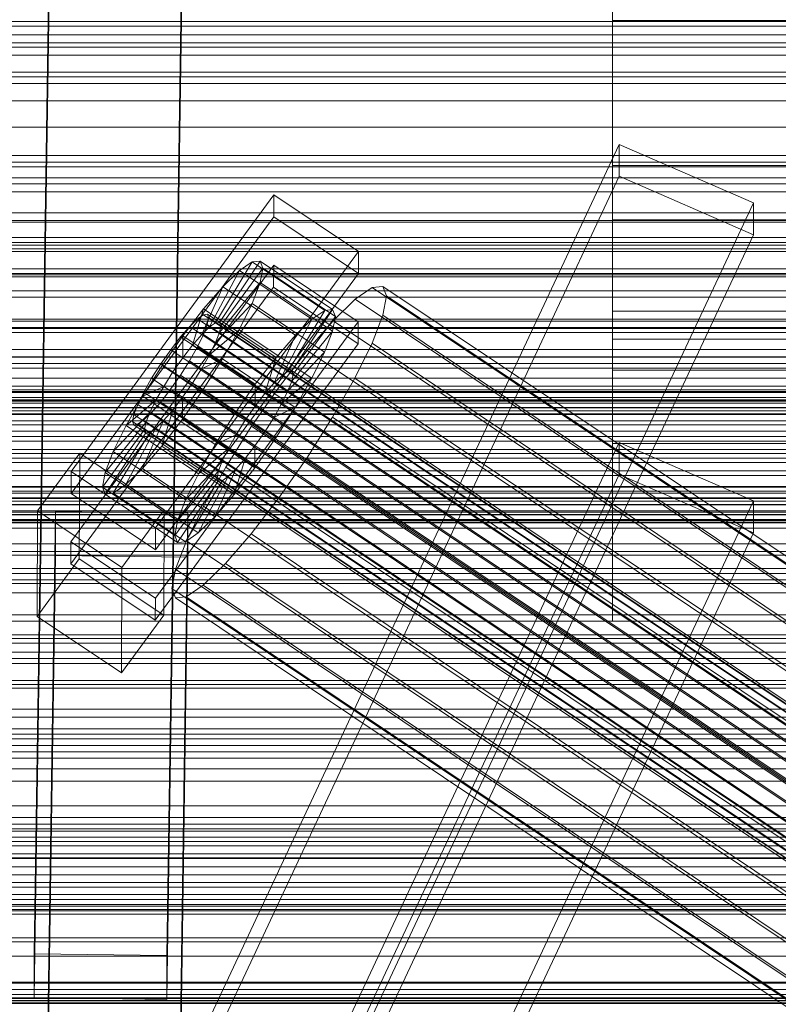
# Model space of a CAD drawing. Header units: millimetres. Extents: x -3490 to 61924, y -72580 to 6847.
# Tile 333 of 656: x -380 to -277, y -33016 to -32882. Entities that reach past the tile are written whole.
import ezdxf

# ---------------------------------------------------------------- set-up
doc = ezdxf.new("R2010")
doc.units = ezdxf.units.MM
for name, color, linetype, lineweight in [('COTAS_P', 1, 'Continuous', 0), ('frontal_C01', 7, 'Continuous', 0), ('frontal_C02', 7, 'Continuous', 0), ('frontal_C03', 7, 'Continuous', 0), ('frontal_C03-dry', 7, 'Continuous', 0), ('frontal_secador', 7, 'Continuous', 0)]:
    doc.layers.add(name, color=color, linetype=linetype, lineweight=lineweight)
doc.dimstyles.new('R19_100', dxfattribs={"dimtxt": 250, "dimasz": 150, "dimexe": 150, "dimexo": 80, "dimgap": 100, "dimtad": 1, "dimtih": 1, "dimtoh": 1, "dimdsep": 46, "dimcen": 0.09, "dimadec": 0, "dimazin": 0, "dimtfac": 1, "dimtdec": 4, "dimtofl": 0, "dimtmove": 0, "dimatfit": 3, "dimfxl": 1, "dimtolj": 1, "dimtzin": 0, "dimarcsym": 0})

# ---------------------------------------------------------------- blocks, each defined once
blk = doc.blocks.new('DIM_R29_55')
at = {"layer": 'COTAS_P'}
for p, q in [((-3300, -33120), (-3150, -33075)), ((-60, -33120), (-210, -33075)), ((-3300, -34020), (-3300, -33120)), ((-3300, -33120), (-60, -33120)), ((-3300, -33120), (-3150, -33165)), ((-60, -33120), (-210, -33165)), ((-60, -34020), (-60, -33120))]:
    blk.add_line(p, q, dxfattribs=at)
blk.add_text('3240 P', height=250, dxfattribs=at).set_placement((-1680, -33020))

msp = doc.modelspace()

# ---------------------------------------------------------------- linework, layer by layer
at = {"layer": 'frontal_C01'}
for p, q in [((-300, -32939.804), (-300, -32788.819)), ((-300, -32812.893), (-300, -32963.878)), ((-439.114, -33197.732), (-299.114, -32899.212)), ((-299.114, -32903.526), (-299.114, -32899.212)), ((-299.114, -32899.212), (-280.886, -32907.139)), ((-439.114, -33202.046), (-299.114, -32903.526)), ((-280.886, -32911.453), (-299.114, -32903.526)), ((-280.886, -32907.139), (-420.886, -33205.659)), ((-280.886, -32907.139), (-280.886, -32911.453)), ((-420.886, -33209.973), (-280.886, -32911.453)), ((-439.114, -33238.175), (-299.114, -32939.655)), ((300, -32939.804), (-300, -32939.804)), ((-300, -32939.804), (-300, -32963.878)), ((-299.114, -32943.968), (-299.114, -32939.655)), ((-299.114, -32939.655), (-280.886, -32947.581)), ((-439.114, -33242.488), (-299.114, -32943.968)), ((-280.886, -32951.895), (-299.114, -32943.968)), ((-280.886, -32947.581), (-420.886, -33246.102)), ((-280.886, -32947.581), (-280.886, -32951.895)), ((-420.886, -33250.415), (-280.886, -32951.895)), ((-300, -32963.878), (300, -32963.878))]:
    msp.add_line(p, q, dxfattribs=at)
at = {"layer": 'frontal_C02'}
for p, q in [((-378.512, -33009.014), (-375.644, -32815.609)), ((-357.646, -32815.853), (-360.514, -33009.258)), ((-378.512, -33014.976), (-375.644, -32821.571)), ((-360.514, -33015.219), (-357.646, -32821.814)), ((-300, -32846.291), (-300, -32882.371)), ((-300, -32902.079), (-300, -32871.975)), ((-300, -32882.371), (-300, -32909.43)), ((300, -32882.371), (-300, -32882.371)), ((425, -32885.412), (-425, -32885.412)), ((-425, -32896.866), (425, -32896.866)), ((-300, -32921.819), (-300, -32902.079)), ((300, -32902.079), (-300, -32902.079)), ((-373.501, -32943.572), (-345.969, -32906.049)), ((-345.981, -32909.03), (-345.969, -32906.049)), ((-345.969, -32906.049), (-334.501, -32913.719)), ((-345.981, -32909.03), (-373.513, -32946.552)), ((-334.513, -32916.699), (-345.981, -32909.03)), ((-300, -32909.43), (-300, -32925.624)), ((300, -32909.43), (-300, -32909.43)), ((-334.501, -32913.719), (-362.033, -32951.241)), ((-334.501, -32913.719), (-334.513, -32916.699)), ((-373.539, -32953.109), (-346.008, -32915.587)), ((-353.892, -32923.402), (-348.918, -32915.141)), ((-353.378, -32923.346), (-347.835, -32915.024)), ((-353.205, -32923.8), (-347.47, -32915.983)), ((-348.918, -32915.141), (-350.645, -32916.329)), ((-347.835, -32915.024), (-348.918, -32915.141)), ((-348.918, -32915.141), (-339.088, -32921.715)), ((-347.847, -32917.955), (-347.47, -32915.983)), ((-347.835, -32915.024), (-338.005, -32921.597)), ((-347.47, -32915.983), (-347.835, -32915.024)), ((-347.47, -32915.983), (-337.64, -32922.557)), ((-346.02, -32918.568), (-346.008, -32915.587)), ((-346.008, -32915.587), (-334.539, -32923.256)), ((-362.045, -32954.221), (-334.513, -32916.699)), ((-354.71, -32923.964), (-350.645, -32916.329)), ((-350.645, -32916.329), (-352.899, -32918.505)), ((-350.645, -32916.329), (-340.816, -32922.903)), ((-346.02, -32918.568), (-373.551, -32956.09)), ((-355.777, -32924.995), (-352.899, -32918.505)), ((-352.899, -32918.505), (-355.525, -32921.522)), ((-353.384, -32924.734), (-347.847, -32917.955)), ((-352.899, -32918.505), (-343.069, -32925.079)), ((-348.941, -32920.804), (-347.847, -32917.955)), ((-347.847, -32917.955), (-338.017, -32924.528)), ((-334.551, -32926.237), (-346.02, -32918.568)), ((-332.629, -32918.62), (-334.938, -32920.207)), ((-331.181, -32918.462), (-332.629, -32918.62)), ((-332.629, -32918.62), (-148.32, -33041.874)), ((-330.692, -32919.745), (-331.181, -32918.462)), ((-331.181, -32918.462), (-146.872, -33041.717)), ((-334.938, -32920.207), (-337.95, -32923.116)), ((-334.938, -32920.207), (-150.629, -33043.462)), ((-331.197, -32922.381), (-330.692, -32919.745)), ((-330.692, -32919.745), (-146.383, -33042.999)), ((-355.525, -32921.522), (-358.345, -32925.173)), ((-357.021, -32926.424), (-355.525, -32921.522)), ((-355.525, -32921.522), (-345.695, -32928.095)), ((-353.902, -32926.084), (-348.941, -32920.804)), ((-350.678, -32924.338), (-348.941, -32920.804)), ((-348.941, -32920.804), (-339.111, -32927.378)), ((-356.348, -32922.869), (-357.415, -32923.899)), ((-355.53, -32922.306), (-356.348, -32922.869)), ((-356.348, -32922.869), (-142.549, -33065.844)), ((-355.017, -32922.25), (-355.53, -32922.306)), ((-355.53, -32922.306), (-141.731, -33065.281)), ((-355.022, -32923.639), (-354.844, -32922.705)), ((-354.844, -32922.705), (-355.017, -32922.25)), ((-355.017, -32922.25), (-141.218, -33065.225)), ((-354.844, -32922.705), (-141.045, -33065.68)), ((-340.816, -32922.903), (-344.88, -32930.538)), ((-339.088, -32921.715), (-344.062, -32929.975)), ((-338.005, -32921.597), (-343.549, -32929.919)), ((-337.64, -32922.557), (-343.376, -32930.374)), ((-343.069, -32925.079), (-340.816, -32922.903)), ((-340.816, -32922.903), (-339.088, -32921.715)), ((-339.088, -32921.715), (-338.005, -32921.597)), ((-337.64, -32922.557), (-338.017, -32924.528)), ((-338.005, -32921.597), (-337.64, -32922.557)), ((-332.659, -32926.19), (-331.197, -32922.381)), ((-331.197, -32922.381), (-146.887, -33045.635)), ((-300, -32929.85), (-300, -32921.819)), ((300, -32921.819), (-300, -32921.819)), ((-334.539, -32923.256), (-362.071, -32960.779)), ((-357.415, -32923.899), (-358.659, -32925.328)), ((-357.415, -32923.899), (-143.617, -33066.875)), ((-355.777, -32924.995), (-354.71, -32923.964)), ((-355.541, -32924.988), (-355.022, -32923.639)), ((-355.022, -32923.639), (-141.224, -33066.614)), ((-354.71, -32923.964), (-353.892, -32923.402)), ((-344.88, -32930.538), (-354.71, -32923.964)), ((-353.892, -32923.402), (-353.378, -32923.346)), ((-344.062, -32929.975), (-353.892, -32923.402)), ((-353.205, -32923.8), (-353.384, -32924.734)), ((-343.549, -32929.919), (-353.378, -32923.346)), ((-353.378, -32923.346), (-353.205, -32923.8)), ((-343.376, -32930.374), (-353.205, -32923.8)), ((-337.95, -32923.116), (-341.461, -32927.149)), ((-337.95, -32923.116), (-153.641, -33046.371)), ((-334.539, -32923.256), (-334.551, -32926.237)), ((-358.345, -32925.173), (-361.166, -32929.21)), ((-358.659, -32925.328), (-359.995, -32927.058)), ((-358.659, -32925.328), (-144.861, -33068.303)), ((-358.345, -32925.173), (-358.357, -32928.153)), ((-348.515, -32931.746), (-358.345, -32925.173)), ((-357.021, -32926.424), (-355.777, -32924.995)), ((-356.363, -32926.662), (-355.541, -32924.988)), ((-345.947, -32931.568), (-355.777, -32924.995)), ((-355.541, -32924.988), (-141.742, -33067.964)), ((-354.725, -32927.758), (-350.678, -32924.338)), ((-353.384, -32924.734), (-353.902, -32926.084)), ((-343.554, -32931.308), (-353.384, -32924.734)), ((-352.938, -32928.314), (-350.678, -32924.338)), ((-350.678, -32924.338), (-340.848, -32930.911)), ((-343.069, -32925.079), (-345.947, -32931.568)), ((-345.695, -32928.095), (-343.069, -32925.079)), ((-338.017, -32924.528), (-343.554, -32931.308)), ((-338.017, -32924.528), (-339.111, -32927.378)), ((-362.083, -32963.759), (-334.551, -32926.237)), ((-358.357, -32928.153), (-357.021, -32926.424)), ((-357.434, -32928.545), (-356.363, -32926.662)), ((-347.191, -32932.997), (-357.021, -32926.424)), ((-356.363, -32926.662), (-142.565, -33069.637)), ((-353.902, -32926.084), (-354.725, -32927.758)), ((-344.073, -32932.658), (-353.902, -32926.084)), ((-334.981, -32930.914), (-332.659, -32926.19)), ((-332.659, -32926.19), (-148.35, -33049.445)), ((-300, -32925.624), (-300, -32929.85)), ((300, -32925.624), (-300, -32925.624)), ((-359.995, -32927.058), (-361.332, -32928.97)), ((-146.196, -33070.033), (-359.995, -32927.058)), ((-359.693, -32930.066), (-358.357, -32928.153)), ((-358.357, -32928.153), (-348.527, -32934.727)), ((-354.725, -32927.758), (-355.796, -32929.641)), ((-344.895, -32934.331), (-354.725, -32927.758)), ((-348.515, -32931.746), (-345.695, -32928.095)), ((-345.695, -32928.095), (-347.191, -32932.997)), ((-341.461, -32927.149), (-345.231, -32932.03)), ((-339.111, -32927.378), (-344.073, -32932.658)), ((-341.461, -32927.149), (-157.152, -33050.404)), ((-339.111, -32927.378), (-340.848, -32930.911)), ((-361.166, -32929.21), (-363.797, -32933.358)), ((-361.332, -32928.97), (-362.578, -32930.935)), ((-361.332, -32928.97), (-147.533, -33071.945)), ((-359.693, -32930.066), (-361.166, -32929.21)), ((-361.166, -32929.21), (-351.336, -32935.783)), ((-358.68, -32930.51), (-357.434, -32928.545)), ((-357.434, -32928.545), (-143.635, -33071.521)), ((-355.796, -32929.641), (-352.938, -32928.314)), ((-355.569, -32932.462), (-352.938, -32928.314)), ((-352.938, -32928.314), (-343.108, -32934.887)), ((-360.939, -32932.03), (-359.693, -32930.066)), ((-360.017, -32932.423), (-358.68, -32930.51)), ((-349.863, -32936.639), (-359.693, -32930.066)), ((-358.68, -32930.51), (-144.881, -33073.486)), ((-355.796, -32929.641), (-357.042, -32931.606)), ((-345.966, -32936.215), (-355.796, -32929.641)), ((-344.88, -32930.538), (-345.947, -32931.568)), ((-340.848, -32930.911), (-344.895, -32934.331)), ((-344.062, -32929.975), (-344.88, -32930.538)), ((-343.549, -32929.919), (-344.062, -32929.975)), ((-343.554, -32931.308), (-343.376, -32930.374)), ((-343.376, -32930.374), (-343.549, -32929.919)), ((-340.848, -32930.911), (-343.108, -32934.887)), ((-338.003, -32936.229), (-334.981, -32930.914)), ((-334.981, -32930.914), (-150.672, -33054.168)), ((300, -32929.85), (-300, -32929.85)), ((-360.939, -32932.03), (-363.797, -32933.358)), ((-362.578, -32930.935), (-363.648, -32932.818)), ((-362.578, -32930.935), (-148.779, -33073.91)), ((-362.01, -32933.914), (-360.939, -32932.03)), ((-351.109, -32938.604), (-360.939, -32932.03)), ((-357.042, -32931.606), (-358.378, -32933.518)), ((-357.042, -32931.606), (-355.569, -32932.462)), ((-347.212, -32938.179), (-357.042, -32931.606)), ((-351.336, -32935.783), (-348.515, -32931.746)), ((-345.231, -32932.03), (-349.002, -32937.427)), ((-348.527, -32934.727), (-348.515, -32931.746)), ((-345.947, -32931.568), (-347.191, -32932.997)), ((-160.922, -33055.285), (-345.231, -32932.03)), ((-344.073, -32932.658), (-343.554, -32931.308)), ((-363.797, -32933.358), (-366.057, -32937.334)), ((-363.648, -32932.818), (-364.471, -32934.492)), ((-363.797, -32933.358), (-353.967, -32939.931)), ((-363.648, -32932.818), (-149.85, -33075.793)), ((-361.352, -32934.152), (-360.017, -32932.423)), ((-360.017, -32932.423), (-146.218, -33075.398)), ((-358.378, -32933.518), (-359.714, -32935.248)), ((-358.39, -32936.499), (-355.569, -32932.462)), ((-358.378, -32933.518), (-358.39, -32936.499)), ((-348.548, -32940.092), (-358.378, -32933.518)), ((-355.569, -32932.462), (-345.739, -32939.035)), ((-347.191, -32932.997), (-348.527, -32934.727)), ((-344.895, -32934.331), (-344.073, -32932.658)), ((-362.01, -32933.914), (-366.057, -32937.334)), ((-364.471, -32934.492), (-364.989, -32935.842)), ((-364.471, -32934.492), (-150.672, -33077.467)), ((-362.833, -32935.587), (-362.01, -32933.914)), ((-362.596, -32935.581), (-361.352, -32934.152)), ((-352.18, -32940.487), (-362.01, -32933.914)), ((-361.352, -32934.152), (-147.554, -33077.127)), ((-348.527, -32934.727), (-349.863, -32936.639)), ((-345.966, -32936.215), (-344.895, -32934.331)), ((-343.108, -32934.887), (-345.966, -32936.215)), ((-343.108, -32934.887), (-345.739, -32939.035)), ((-362.833, -32935.587), (-367.794, -32940.867)), ((-364.989, -32935.842), (-365.168, -32936.776)), ((-364.989, -32935.842), (-151.191, -33078.817)), ((-363.664, -32936.612), (-362.596, -32935.581)), ((-363.351, -32936.937), (-362.833, -32935.587)), ((-353.003, -32942.161), (-362.833, -32935.587)), ((-362.596, -32935.581), (-148.798, -33078.556)), ((-359.714, -32935.248), (-361.21, -32940.15)), ((-359.714, -32935.248), (-360.958, -32936.677)), ((-349.884, -32941.821), (-359.714, -32935.248)), ((-353.967, -32939.931), (-351.336, -32935.783)), ((-351.336, -32935.783), (-349.863, -32936.639)), ((-347.212, -32938.179), (-345.966, -32936.215)), ((-341.52, -32941.774), (-338.003, -32936.229)), ((-338.003, -32936.229), (-153.694, -33059.484)), ((-363.351, -32936.937), (-368.888, -32943.717)), ((-366.057, -32937.334), (-367.794, -32940.867)), ((-366.057, -32937.334), (-356.228, -32943.907)), ((-365.168, -32936.776), (-364.995, -32937.23)), ((-365.168, -32936.776), (-151.369, -33079.751)), ((-364.995, -32937.23), (-364.482, -32937.174)), ((-364.995, -32937.23), (-151.196, -33080.205)), ((-364.482, -32937.174), (-363.664, -32936.612)), ((-364.482, -32937.174), (-150.683, -33080.15)), ((-360.958, -32936.677), (-363.836, -32943.166)), ((-363.664, -32936.612), (-149.865, -33079.587)), ((-363.53, -32937.871), (-363.351, -32936.937)), ((-353.521, -32943.511), (-363.351, -32936.937)), ((-360.958, -32936.677), (-362.025, -32937.707)), ((-361.21, -32940.15), (-358.39, -32936.499)), ((-351.128, -32943.25), (-360.958, -32936.677)), ((-358.39, -32936.499), (-348.56, -32943.072)), ((-349.002, -32937.427), (-352.519, -32942.972)), ((-349.863, -32936.639), (-351.109, -32938.604)), ((-349.002, -32937.427), (-164.693, -33060.682)), ((-363.53, -32937.871), (-369.265, -32945.688)), ((-363.357, -32938.326), (-368.9, -32946.648)), ((-362.843, -32938.27), (-367.817, -32946.53)), ((-362.025, -32937.707), (-366.09, -32945.342)), ((-363.357, -32938.326), (-363.53, -32937.871)), ((-353.7, -32944.445), (-363.53, -32937.871)), ((-362.843, -32938.27), (-363.357, -32938.326)), ((-353.527, -32944.899), (-363.357, -32938.326)), ((-362.025, -32937.707), (-362.843, -32938.27)), ((-353.014, -32944.843), (-362.843, -32938.27)), ((-352.196, -32944.281), (-362.025, -32937.707)), ((-353.967, -32939.931), (-351.109, -32938.604)), ((-351.109, -32938.604), (-352.18, -32940.487)), ((-348.548, -32940.092), (-347.212, -32938.179)), ((-345.739, -32939.035), (-347.212, -32938.179)), ((-363.836, -32943.166), (-361.21, -32940.15)), ((-361.21, -32940.15), (-351.38, -32946.723)), ((-356.228, -32943.907), (-353.967, -32939.931)), ((-349.884, -32941.821), (-348.548, -32940.092)), ((-345.739, -32939.035), (-348.56, -32943.072)), ((-348.56, -32943.072), (-348.548, -32940.092)), ((-378.086, -32948.931), (-372.35, -32941.114)), ((-372.408, -32955.421), (-372.35, -32941.114)), ((-372.35, -32941.114), (-360.882, -32948.783)), ((-367.794, -32940.867), (-368.888, -32943.717)), ((-367.794, -32940.867), (-357.964, -32947.441)), ((-356.228, -32943.907), (-352.18, -32940.487)), ((-352.18, -32940.487), (-353.003, -32942.161)), ((-357.964, -32947.441), (-353.003, -32942.161)), ((-353.003, -32942.161), (-353.521, -32943.511)), ((-351.38, -32946.723), (-349.884, -32941.821)), ((-351.128, -32943.25), (-349.884, -32941.821)), ((-345.291, -32947.171), (-341.52, -32941.774)), ((-341.52, -32941.774), (-157.211, -33065.029)), ((-373.501, -32943.572), (-373.513, -32946.552)), ((-362.033, -32951.241), (-373.501, -32943.572)), ((-368.888, -32943.717), (-369.265, -32945.688)), ((-368.888, -32943.717), (-359.058, -32950.29)), ((-366.09, -32945.342), (-363.836, -32943.166)), ((-363.836, -32943.166), (-354.006, -32949.74)), ((-359.058, -32950.29), (-353.521, -32943.511)), ((-357.964, -32947.441), (-356.228, -32943.907)), ((-356.26, -32951.916), (-352.196, -32944.281)), ((-352.519, -32942.972), (-355.541, -32948.287)), ((-354.006, -32949.74), (-351.128, -32943.25)), ((-353.521, -32943.511), (-353.7, -32944.445)), ((-353.014, -32944.843), (-352.196, -32944.281)), ((-352.519, -32942.972), (-168.21, -33066.227)), ((-352.196, -32944.281), (-351.128, -32943.25)), ((-348.56, -32943.072), (-351.38, -32946.723)), ((-367.817, -32946.53), (-366.09, -32945.342)), ((-366.09, -32945.342), (-356.26, -32951.916)), ((-359.436, -32952.262), (-353.7, -32944.445)), ((-359.07, -32953.222), (-353.527, -32944.899)), ((-357.987, -32953.104), (-353.014, -32944.843)), ((-353.7, -32944.445), (-353.527, -32944.899)), ((-353.527, -32944.899), (-353.014, -32944.843)), ((-373.513, -32946.552), (-362.045, -32954.221)), ((-369.265, -32945.688), (-368.9, -32946.648)), ((-369.265, -32945.688), (-359.436, -32952.262)), ((-368.9, -32946.648), (-367.817, -32946.53)), ((-368.9, -32946.648), (-359.07, -32953.222)), ((-367.817, -32946.53), (-357.987, -32953.104)), ((-351.38, -32946.723), (-354.006, -32949.74)), ((-359.058, -32950.29), (-357.964, -32947.441)), ((-355.541, -32948.287), (-357.863, -32953.011)), ((-355.541, -32948.287), (-171.232, -33071.542)), ((-349.061, -32952.052), (-345.291, -32947.171)), ((-345.291, -32947.171), (-160.982, -33070.426)), ((-378.512, -33142.405), (-375.644, -32949)), ((-378.086, -32948.931), (-378.143, -32963.238)), ((-366.618, -32956.601), (-378.086, -32948.931)), ((-375.644, -32954.961), (-375.644, -32949)), ((-375.644, -32949), (-357.646, -32949.243)), ((-360.882, -32948.783), (-366.618, -32956.601)), ((-360.882, -32948.783), (-360.939, -32963.09)), ((-357.646, -32949.243), (-360.514, -33142.648)), ((-357.646, -32949.243), (-357.646, -32955.204)), ((-359.436, -32952.262), (-359.058, -32950.29)), ((-354.006, -32949.74), (-356.26, -32951.916)), ((-362.045, -32954.221), (-362.033, -32951.241)), ((-359.07, -32953.222), (-359.436, -32952.262)), ((-356.26, -32951.916), (-357.987, -32953.104)), ((-352.572, -32956.085), (-349.061, -32952.052)), ((-349.061, -32952.052), (-164.752, -33075.307)), ((-373.539, -32953.109), (-373.551, -32956.09)), ((-362.071, -32960.779), (-373.539, -32953.109)), ((-357.863, -32953.011), (-359.326, -32956.82)), ((-357.987, -32953.104), (-359.07, -32953.222)), ((-357.863, -32953.011), (-173.554, -33076.265)), ((-378.512, -33148.366), (-375.644, -32954.961)), ((-357.646, -32955.204), (-375.644, -32954.961)), ((-372.408, -32955.421), (-378.143, -32963.238)), ((-373.551, -32956.09), (-362.083, -32963.759)), ((-360.939, -32963.09), (-372.408, -32955.421)), ((-360.514, -33148.609), (-357.646, -32955.204)), ((-355.584, -32958.994), (-352.572, -32956.085)), ((-352.572, -32956.085), (-168.263, -33079.339)), ((-366.675, -32970.907), (-366.618, -32956.601)), ((-359.326, -32956.82), (-359.83, -32959.456)), ((-359.326, -32956.82), (-175.016, -33080.075)), ((-359.83, -32959.456), (-359.341, -32960.739)), ((-359.83, -32959.456), (-175.521, -33082.711)), ((-357.893, -32960.581), (-355.584, -32958.994)), ((-355.584, -32958.994), (-171.275, -33082.248)), ((-362.083, -32963.759), (-362.071, -32960.779)), ((-359.341, -32960.739), (-357.893, -32960.581)), ((-359.341, -32960.739), (-175.032, -33083.994)), ((-357.893, -32960.581), (-173.584, -33083.836)), ((-378.143, -32963.238), (-366.675, -32970.907)), ((-366.675, -32970.907), (-360.939, -32963.09)), ((-425, -33003.661), (425, -33003.661)), ((-360.514, -33009.258), (-378.512, -33009.014)), ((-378.512, -33009.014), (-378.512, -33014.976)), ((-360.514, -33015.219), (-360.514, -33009.258)), ((-378.512, -33014.976), (-360.514, -33015.219)), ((425, -33015.116), (-425, -33015.116))]:
    msp.add_line(p, q, dxfattribs=at)
at = {"layer": 'frontal_C03'}
for p, q in [((-1250, -32883.162), (1250, -32883.162)), ((1500, -32884.317), (-1500, -32884.317)), ((1250, -32886.014), (-1250, -32886.014)), ((1250, -32887.071), (-1250, -32887.071)), ((1250, -32889.378), (-1250, -32889.378)), ((1250, -32890.032), (-1250, -32890.032)), ((1250, -32890.913), (-1250, -32890.913)), ((-1500, -32893.3), (1500, -32893.3)), ((1250, -32900.72), (-1250, -32900.72)), ((1250, -32901.601), (-1250, -32901.601)), ((1250, -32902.254), (-1250, -32902.254)), ((1250, -32904.562), (-1250, -32904.562)), ((-1250, -32905.619), (1250, -32905.619)), ((1250, -32908.471), (-1250, -32908.471)), ((1250, -32909.529), (-1250, -32909.529)), ((1250, -32911.836), (-1250, -32911.836)), ((1250, -32912.49), (-1250, -32912.49)), ((1250, -32913.371), (-1250, -32913.371)), ((-1250, -32916.092), (1250, -32916.092)), ((-1250, -32916.725), (1250, -32916.725)), ((-1250, -32917.189), (1250, -32917.189)), ((-1250, -32919.044), (1250, -32919.044)), ((-1250, -32919.941), (1250, -32919.941)), ((-1250, -32922.893), (1250, -32922.893)), ((1250, -32923.177), (-1250, -32923.177)), ((1250, -32924.059), (-1250, -32924.059)), ((-1250, -32924.16), (1250, -32924.16)), ((1250, -32924.712), (-1250, -32924.712)), ((1250, -32927.019), (-1250, -32927.019)), ((-1250, -32928.008), (1250, -32928.008)), ((-1250, -32928.077), (1250, -32928.077)), ((1530, -32928.942), (-1530, -32928.942)), ((-1250, -32929.56), (1250, -32929.56)), ((1250, -32930.929), (-1250, -32930.929)), ((1250, -32931.986), (-1250, -32931.986)), ((-1500, -32932.482), (1500, -32932.482)), ((-1500, -32932.706), (1500, -32932.706)), ((-1500, -32932.87), (1500, -32932.87)), ((-1500, -32933.528), (1500, -32933.528)), ((1530, -32933.942), (-1530, -32933.942)), ((-1500, -32933.845), (1500, -32933.845)), ((-1500, -32934.891), (1500, -32934.891)), ((-1250, -32934.04), (1250, -32934.04)), ((1250, -32934.294), (-1250, -32934.294)), ((-1500, -32935.34), (1500, -32935.34)), ((1250, -32934.947), (-1250, -32934.947)), ((1250, -32935.772), (-1250, -32935.772)), ((1250, -32935.828), (-1250, -32935.828)), ((-1500, -32936.704), (1500, -32936.704)), ((-1500, -32937.254), (1500, -32937.254)), ((-1500, -32938.841), (1500, -32938.841)), ((1500, -32939.455), (-1500, -32939.455)), ((-1500, -32941.158), (1500, -32941.158)), ((-1250, -32940.58), (1250, -32940.58)), ((-1500, -32941.793), (1500, -32941.793)), ((-1250, -32942.372), (1250, -32942.372)), ((-1500, -32943.497), (1500, -32943.497)), ((-1500, -32944.111), (1500, -32944.111)), ((-1500, -32945.698), (1500, -32945.698)), ((-1500, -32946.248), (1500, -32946.248)), ((1250, -32945.635), (-1250, -32945.635)), ((1250, -32946.516), (-1250, -32946.516)), ((-1500, -32947.611), (1500, -32947.611)), ((-1500, -32948.06), (1500, -32948.06)), ((1250, -32947.17), (-1250, -32947.17)), ((-1250, -32947.18), (1250, -32947.18)), ((-1500, -32949.107), (1500, -32949.107)), ((-1500, -32949.424), (1500, -32949.424)), ((-1250, -32948.911), (1250, -32948.911)), ((1250, -32949.477), (-1250, -32949.477)), ((-1500, -32950.082), (1500, -32950.082)), ((-1500, -32950.246), (1500, -32950.246)), ((-1500, -32950.47), (1500, -32950.47)), ((-1250, -32950.534), (1250, -32950.534)), ((-1250, -32953.392), (1250, -32953.392)), ((1250, -32954.444), (-1250, -32954.444)), ((-1250, -32954.944), (1250, -32954.944)), ((1250, -32956.751), (-1250, -32956.751)), ((1250, -32957.405), (-1250, -32957.405)), ((1250, -32958.286), (-1250, -32958.286)), ((-1250, -32958.792), (1250, -32958.792)), ((-1250, -32960.059), (1250, -32960.059)), ((-1250, -32963.011), (1250, -32963.011)), ((-1250, -32963.907), (1250, -32963.907)), ((-1250, -32965.763), (1250, -32965.763)), ((-1250, -32966.227), (1250, -32966.227)), ((-1250, -32966.86), (1250, -32966.86)), ((1250, -32968.092), (-1250, -32968.092)), ((1250, -32968.974), (-1250, -32968.974)), ((1250, -32969.627), (-1250, -32969.627)), ((1250, -32971.935), (-1250, -32971.935)), ((-1250, -32972.992), (1250, -32972.992)), ((1250, -32975.844), (-1250, -32975.844)), ((1250, -32976.902), (-1250, -32976.902)), ((1250, -32979.209), (-1250, -32979.209)), ((1250, -32979.862), (-1250, -32979.862)), ((1250, -32980.744), (-1250, -32980.744)), ((1530, -32983.942), (-1530, -32983.942)), ((1530, -32988.942), (-1530, -32988.942)), ((1250, -32990.55), (-1250, -32990.55)), ((1250, -32991.431), (-1250, -32991.431)), ((1250, -32992.085), (-1250, -32992.085)), ((-1250, -32992.392), (1250, -32992.392)), ((-1250, -32993.19), (1250, -32993.19)), ((-1250, -32993.774), (1250, -32993.774)), ((1250, -32994.392), (-1250, -32994.392)), ((-1250, -32995.45), (1250, -32995.45)), ((-1250, -32996.112), (1250, -32996.112)), ((-1250, -32997.242), (1250, -32997.242)), ((1250, -32998.302), (-1250, -32998.302)), ((1250, -32999.359), (-1250, -32999.359)), ((-1250, -33000.961), (1250, -33000.961)), ((1250, -33001.667), (-1250, -33001.667)), ((1250, -33002.32), (-1250, -33002.32)), ((-1250, -33002.558), (1250, -33002.558)), ((1250, -33003.201), (-1250, -33003.201)), ((-1250, -33007.405), (1250, -33007.405)), ((-1250, -33009.36), (1250, -33009.36)), ((1250, -33013.008), (-1250, -33013.008)), ((1250, -33013.889), (-1250, -33013.889)), ((1250, -33014.543), (-1250, -33014.543)), ((-1250, -33015.005), (1250, -33015.005)), ((-1268, -33015.378), (1268, -33015.378)), ((-1268, -33015.602), (1268, -33015.602)), ((-1268, -33015.767), (1268, -33015.767))]:
    msp.add_line(p, q, dxfattribs=at)
at = {"layer": 'frontal_C03-dry'}
for p, q in [((-1290, -32882.5), (1290, -32882.5)), ((-1250, -32903.75), (1250, -32903.75)), ((1250, -32909.75), (-1250, -32909.75)), ((1290, -32912.875), (-1290, -32912.875)), ((1250, -32913.75), (-1250, -32913.75)), ((-1290, -32916.875), (1290, -32916.875)), ((-1250, -32938.125), (1250, -32938.125)), ((1250, -32944.125), (-1250, -32944.125)), ((1290, -32947.25), (-1290, -32947.25)), ((1250, -32948.125), (-1250, -32948.125)), ((-1290, -32951.25), (1290, -32951.25)), ((-1250, -32972.5), (1250, -32972.5)), ((1250, -32978.5), (-1250, -32978.5)), ((1290, -32981.625), (-1290, -32981.625)), ((1250, -32982.5), (-1250, -32982.5)), ((-1290, -32985.625), (1290, -32985.625)), ((-1250, -33006.875), (1250, -33006.875)), ((1250, -33012.875), (-1250, -33012.875))]:
    msp.add_line(p, q, dxfattribs=at)
at = {"layer": 'frontal_secador'}
for p, q in [((1300, -32996), (-1300, -32996)), ((-1400, -33000), (1400, -33000)), ((-1380, -33000), (1380, -33000)), ((-1300, -33000), (1300, -33000)), ((-1380, -33003), (1380, -33003)), ((-1265, -33015), (1265, -33015))]:
    msp.add_line(p, q, dxfattribs=at)

# ---------------------------------------------------------------- dimensions: what is measured, and where the dimension line sits
at = {"layer": 'COTAS_P'}
dim = msp.add_aligned_dim(p1=(-3300, -34020), p2=(-60, -34020), distance=900, text='<> P', dimstyle='R19_100', dxfattribs=at)
dim.commit()
dim.dimension.update_dxf_attribs({"geometry": 'DIM_R29_55', "text_midpoint": (-1680, -33120)})

doc.saveas('drawing.dxf')
